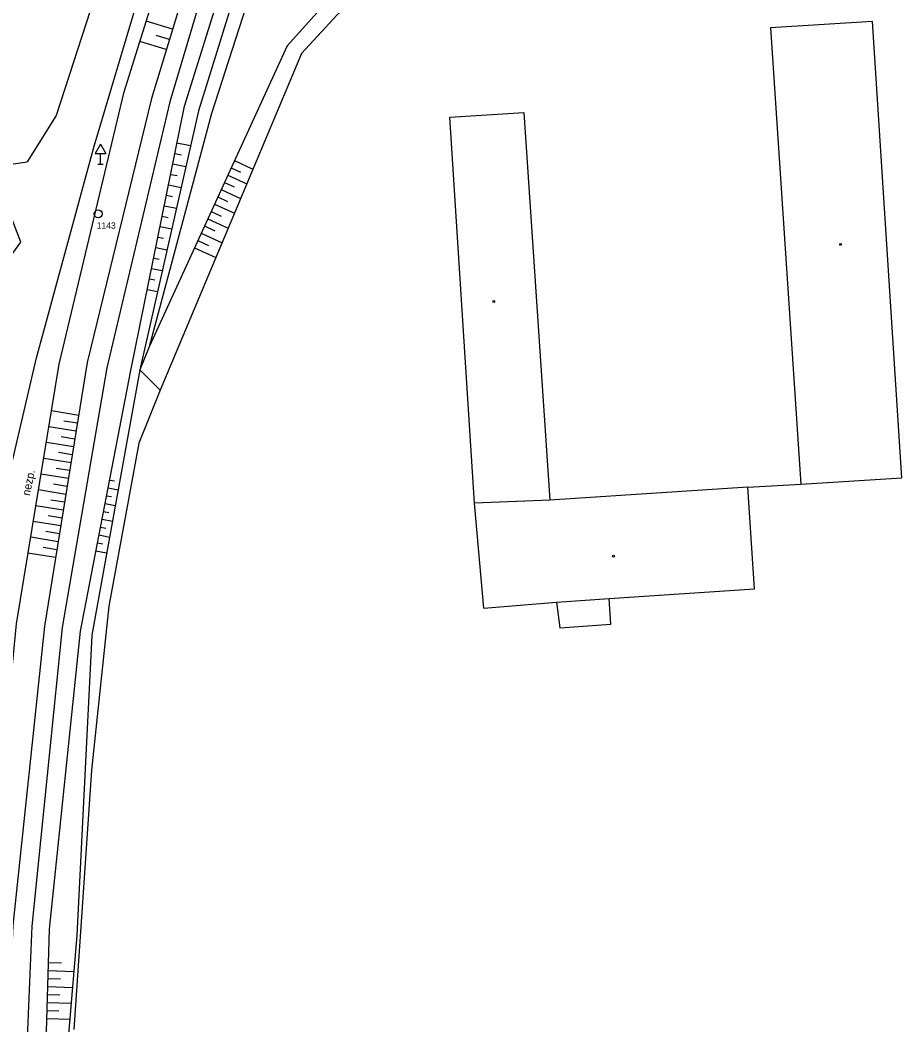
# Model space of a CAD drawing. Extents: x -794191 to -788944, y -1117087 to -1105044.
# Drawn here: x -792619.7 to -792537.1, y -1110292.1 to -1110197.9 of the extents above; entities that cross this region are included whole.
import ezdxf

# ---------------------------------------------------------------- set-up
doc = ezdxf.new("R2010")
doc.units = 0
for name, color, linetype in [('Doplňkové značky', 7, 'Continuous'), ('Dopravní zařízení', 7, 'Continuous'), ('Hranice - ploty_ zdi', 7, 'Continuous'), ('Komunikace', 7, 'Continuous'), ('Pomocné popisy', 7, 'Continuous'), ('Stavební objekty', 7, 'Continuous'), ('temporary_level_1', 7, 'Continuous'), ('Výškopis', 7, 'Continuous'), ('Značky druhů budov', 7, 'Continuous')]:
    doc.layers.add(name, color=color, linetype=linetype)

msp = doc.modelspace()

# ---------------------------------------------------------------- linework, layer by layer
at = {"layer": 'Doplňkové značky'}
for p, q in [((-792612.16, -1110209.544), (-792612.66, -1110210.41)), ((-792612.16, -1110209.544), (-792611.66, -1110210.41)), ((-792612.66, -1110210.41), (-792611.66, -1110210.41)), ((-792612.16, -1110211.41), (-792612.16, -1110210.41)), ((-792612.41, -1110211.41), (-792611.91, -1110211.41))]:
    msp.add_line(p, q, dxfattribs=at)
at = {"layer": 'Dopravní zařízení'}
msp.add_lwpolyline([(-792585.41, -1110148.14), (-792588.4, -1110155.14), (-792589.51, -1110157.77), (-792590.3, -1110159.68), (-792598.67, -1110182.08), (-792605.67, -1110205.57), (-792611.58, -1110230.48), (-792615.77, -1110254.85), (-792618.59, -1110282.82), (-792619.62, -1110307.58), (-792619.26, -1110324.53)], dxfattribs=at)
at = {"layer": 'Hranice - ploty_ zdi'}
msp.add_line((-792574.54, -1110180.57), (-792593.34, -1110201.04), dxfattribs=at)
msp.add_lwpolyline([(-792593.34, -1110201.04), (-792606.58, -1110232.59), (-792608.57, -1110237.55), (-792611.4, -1110252.82), (-792613.02, -1110268.22), (-792614.67, -1110292.51)], dxfattribs=at)
at = {"layer": 'Komunikace'}
for p, q in [((-792609.64, -1110186.19), (-792616.32, -1110206.84)), ((-792612.75, -1110209.72), (-792606.11, -1110187.4)), ((-792616.32, -1110206.84), (-792619.05, -1110211.18)), ((-792618.16, -1110229.55), (-792612.75, -1110209.72)), ((-792623.88, -1110211.87), (-792619.05, -1110211.18)), ((-792619.62, -1110218.72), (-792620.89, -1110215.45)), ((-792622.65, -1110222.79), (-792619.62, -1110218.72)), ((-792621.59, -1110244.17), (-792618.16, -1110229.55))]:
    msp.add_line(p, q, dxfattribs=at)
at = {"layer": 'Stavební objekty'}
for p, q in [((-792539.82, -1110198.03), (-792549.37, -1110198.62)), ((-792537.07, -1110240.81), (-792539.82, -1110198.03)), ((-792549.37, -1110198.62), (-792546.55, -1110241.4)), ((-792579.44, -1110207), (-792572.51, -1110206.56)), ((-792572.51, -1110206.56), (-792570.05, -1110242.91)), ((-792577.11, -1110243.19), (-792579.44, -1110207)), ((-792551.5, -1110241.68), (-792570.05, -1110242.91)), ((-792550.89, -1110251.22), (-792551.5, -1110241.68)), ((-792570.05, -1110242.91), (-792577.11, -1110243.19)), ((-792576.24, -1110253.01), (-792577.11, -1110243.19)), ((-792576.24, -1110253.01), (-792569.45, -1110252.46)), ((-792569.45, -1110252.46), (-792569.13, -1110254.86)), ((-792564.34, -1110254.52), (-792564.51, -1110252.11)), ((-792569.13, -1110254.86), (-792564.34, -1110254.52))]:
    msp.add_line(p, q, dxfattribs=at)
for points in [[(-792551.5, -1110241.68), (-792546.55, -1110241.4), (-792537.07, -1110240.81)], [(-792569.45, -1110252.46), (-792564.51, -1110252.11), (-792550.89, -1110251.22)]]:
    msp.add_lwpolyline(points, dxfattribs=at)
at = {"layer": 'temporary_level_1'}
for radius in [0.375, 0.0005]:
    msp.add_circle((-792612.38, -1110216.06), radius, dxfattribs=at)
at = {"layer": 'Výškopis'}
for p, q in [((-792605.42, -1110198.76), (-792607.89, -1110198)), ((-792606, -1110200.67), (-792608.49, -1110199.91)), ((-792605.71, -1110199.71), (-792606.95, -1110199.33)), ((-792605, -1110209.42), (-792603.72, -1110209.67)), ((-792605.19, -1110210.4), (-792604.57, -1110210.52)), ((-792599.61, -1110211.07), (-792597.88, -1110211.86)), ((-792605.39, -1110211.38), (-792604.16, -1110211.62)), ((-792599.92, -1110211.75), (-792599.04, -1110212.15)), ((-792605.59, -1110212.36), (-792604.99, -1110212.48)), ((-792600.54, -1110213.11), (-792599.65, -1110213.52)), ((-792600.23, -1110212.43), (-792598.46, -1110213.24)), ((-792605.79, -1110213.34), (-792604.61, -1110213.58)), ((-792600.86, -1110213.79), (-792599.04, -1110214.63)), ((-792605.99, -1110214.32), (-792605.41, -1110214.43)), ((-792601.17, -1110214.48), (-792600.25, -1110214.9)), ((-792606.18, -1110215.3), (-792605.05, -1110215.52)), ((-792601.8, -1110215.84), (-792600.85, -1110216.27)), ((-792601.48, -1110215.16), (-792599.62, -1110216.01)), ((-792606.38, -1110216.28), (-792605.83, -1110216.39)), ((-792602.11, -1110216.52), (-792600.2, -1110217.39)), ((-792606.58, -1110217.26), (-792605.49, -1110217.48)), ((-792602.74, -1110217.88), (-792600.78, -1110218.78)), ((-792602.42, -1110217.2), (-792601.46, -1110217.64)), ((-792606.78, -1110218.24), (-792606.25, -1110218.34)), ((-792603.05, -1110218.56), (-792602.06, -1110219.02)), ((-792606.98, -1110219.22), (-792605.94, -1110219.43)), ((-792603.36, -1110219.25), (-792601.37, -1110220.16)), ((-792607.18, -1110220.2), (-792606.67, -1110220.3)), ((-792607.38, -1110221.18), (-792606.38, -1110221.38)), ((-792607.57, -1110222.16), (-792607.09, -1110222.26)), ((-792607.77, -1110223.14), (-792606.82, -1110223.33)), ((-792607.62, -1110228.52), (-792608.49, -1110230.67)), ((-792608.49, -1110230.67), (-792606.58, -1110232.59)), ((-792614.21, -1110234.95), (-792616.76, -1110234.54)), ((-792614.33, -1110235.69), (-792615.6, -1110235.48)), ((-792614.45, -1110236.43), (-792617, -1110236.02)), ((-792614.69, -1110237.91), (-792617.24, -1110237.5)), ((-792614.57, -1110237.17), (-792615.85, -1110236.96)), ((-792614.81, -1110238.65), (-792616.09, -1110238.44)), ((-792614.93, -1110239.39), (-792617.49, -1110238.98)), ((-792615.17, -1110240.87), (-792617.73, -1110240.46)), ((-792615.05, -1110240.13), (-792616.33, -1110239.93)), ((-792615.29, -1110241.61), (-792616.57, -1110241.41)), ((-792611.3, -1110241.01), (-792610.84, -1110241.1)), ((-792615.41, -1110242.36), (-792617.98, -1110241.94)), ((-792611.44, -1110241.75), (-792610.52, -1110241.93)), ((-792615.53, -1110243.1), (-792616.82, -1110242.89)), ((-792611.73, -1110243.22), (-792610.79, -1110243.4)), ((-792611.59, -1110242.48), (-792611.12, -1110242.57)), ((-792615.65, -1110243.84), (-792618.22, -1110243.42)), ((-792611.87, -1110243.96), (-792611.4, -1110244.05)), ((-792615.89, -1110245.32), (-792618.47, -1110244.9)), ((-792615.77, -1110244.58), (-792617.06, -1110244.37)), ((-792612.02, -1110244.69), (-792611.05, -1110244.88)), ((-792616.01, -1110246.06), (-792617.3, -1110245.85)), ((-792612.3, -1110246.16), (-792611.32, -1110246.36)), ((-792612.16, -1110245.43), (-792611.67, -1110245.52)), ((-792616.13, -1110246.8), (-792618.71, -1110246.38)), ((-792612.44, -1110246.9), (-792611.95, -1110247)), ((-792616.38, -1110248.28), (-792618.96, -1110247.86)), ((-792616.26, -1110247.54), (-792617.54, -1110247.33)), ((-792612.59, -1110247.64), (-792611.59, -1110247.83)), ((-792617.03, -1110286.25), (-792615.82, -1110286.28)), ((-792617.06, -1110287), (-792614.67, -1110287.07)), ((-792617.1, -1110288.5), (-792614.8, -1110288.57)), ((-792617.08, -1110287.75), (-792615.91, -1110287.78)), ((-792617.12, -1110289.25), (-792615.99, -1110289.28)), ((-792617.14, -1110290), (-792614.92, -1110290.06)), ((-792617.17, -1110290.75), (-792616.08, -1110290.78)), ((-792617.19, -1110291.5), (-792615.05, -1110291.56))]:
    msp.add_line(p, q, dxfattribs=at)
for points in [[(-792617.03, -1110324.38), (-792617.67, -1110307.68), (-792616.94, -1110283.11), (-792614.05, -1110255.18), (-792609.31, -1110230.74), (-792604.3, -1110205.98), (-792596.97, -1110182.48), (-792588.99, -1110160.32)], [(-792586.15, -1110160.22), (-792594.37, -1110183.69), (-792601.75, -1110206.64), (-792607.62, -1110228.52)], [(-792588.24, -1110160.56), (-792595.7, -1110182.93), (-792602.98, -1110206.41), (-792608.49, -1110230.67)], [(-792624.92, -1110317.97), (-792624.23, -1110307.57), (-792622.8, -1110282.61), (-792620.05, -1110254.49), (-792616.03, -1110230.14), (-792609.96, -1110204.61), (-792602.45, -1110180.64)], [(-792574.54, -1110180.57), (-792577.06, -1110180.71), (-792594.66, -1110200.3), (-792607.62, -1110228.52)], [(-792600.18, -1110181.54), (-792607.4, -1110205.26), (-792613.4, -1110229.99), (-792617.42, -1110254.7), (-792620.38, -1110282.76), (-792621.51, -1110307.54), (-792620.95, -1110324.4)], [(-792608.49, -1110230.67), (-792612.98, -1110255.56), (-792614.39, -1110283.69), (-792616.4, -1110307.79), (-792616.57, -1110319.32)]]:
    msp.add_lwpolyline(points, dxfattribs=at)
at = {"layer": 'Značky druhů budov'}
for centre in [(-792542.81, -1110218.92), (-792575.32, -1110224.28), (-792564.1, -1110248.15)]:
    msp.add_circle(centre, 0.0875, dxfattribs=at)

# ---------------------------------------------------------------- texts
at = {"layer": 'Pomocné popisy'}
msp.add_text('nezp.', height=0.75, rotation=78.18358, dxfattribs=at).set_placement((-792618.8, -1110242.53))
at = {"layer": 'temporary_level_1'}
msp.add_text('1143', height=0.6, dxfattribs=at).set_placement((-792612.52, -1110217.46))

doc.saveas('drawing.dxf')
